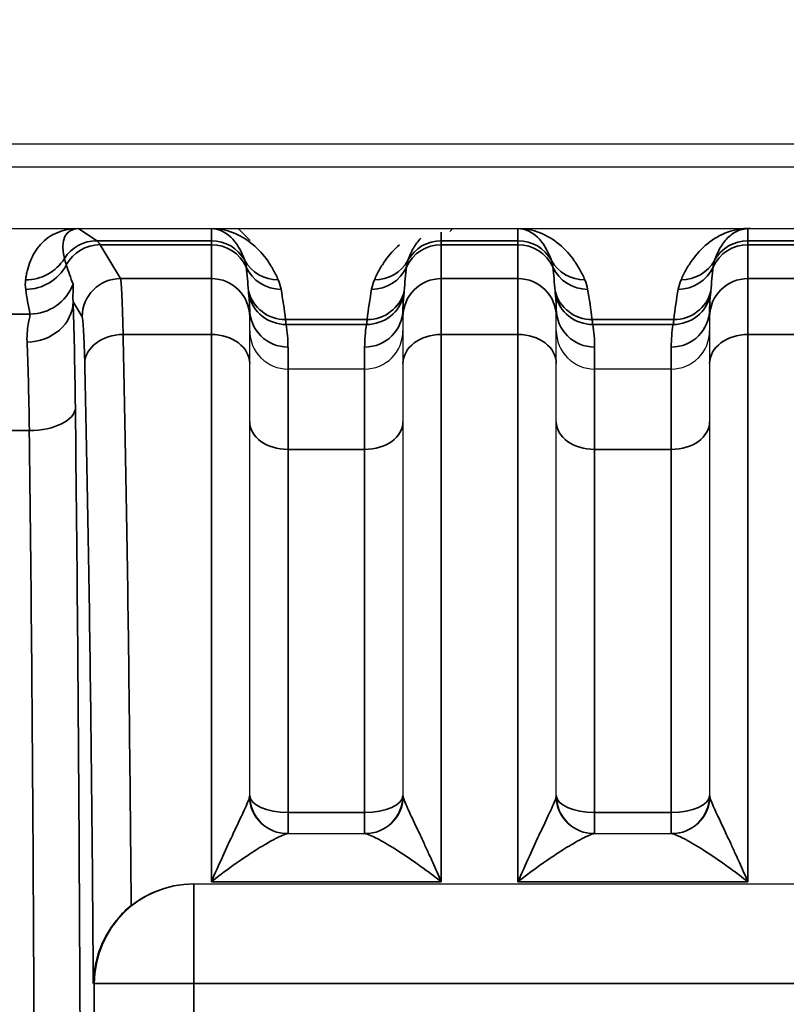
# Model space of a CAD drawing. Header units: millimetres. Extents: x 399 to 6233, y -1870 to 1602.
# Tile 575 of 656: x 5375 to 5385, y 319 to 332. Entities that reach past the tile are written whole.
import ezdxf

# ---------------------------------------------------------------- set-up
doc = ezdxf.new("R2010")
doc.units = ezdxf.units.MM
for name, color, linetype, lineweight in [('AM_5', 3, 'Continuous', 25), ('可見 (ISO)', 7, 'Continuous', 25), ('窄部可見 (ISO)', 7, 'Continuous', 35)]:
    doc.layers.add(name, color=color, linetype=linetype, lineweight=lineweight)
doc.styles.add('尺寸標註', font='romans.shx', dxfattribs={"bigfont": 'CHINESET.SHX'})
doc.dimstyles.new('CNS1$0', dxfattribs={"dimtxt": 2.5, "dimasz": 2.5, "dimexe": 1, "dimexo": 1, "dimgap": 1.5, "dimtad": 1, "dimtoh": 1, "dimdec": 1, "dimdsep": 46, "dimtxsty": '尺寸標註', "dimcen": 0, "dimclrd": 2, "dimclre": 2, "dimclrt": 1, "dimadec": 0, "dimazin": 2, "dimtp": 0.1, "dimtm": 0.1, "dimtfac": 0.71, "dimtdec": 1, "dimtmove": 0, "dimatfit": 0, "dimfxl": 0, "dimlwd": 13, "dimlwe": 13, "dimarcsym": 0})

# ---------------------------------------------------------------- blocks, each defined once
blk = doc.blocks.new('*D297')
at = {"layer": 'AM_5', "color": 2, "lineweight": 13}
for p, q in [((5339.611, 314.595), (5339.611, 341.186)), ((5500.331, 319.807), (5500.331, 341.186)), ((5342.111, 340.186), (5497.831, 340.186))]:
    blk.add_line(p, q, dxfattribs=at)
at = {"layer": 'AM_5', "color": 2, "lineweight": -2}
for points in [[(5342.111, 340.603), (5342.111, 339.77), (5339.611, 340.186)], [(5497.831, 340.603), (5497.831, 339.77), (5500.331, 340.186)]]:
    blk.add_solid(points, dxfattribs=at)
at = {"layer": 'Defpoints', "color": 0, "lineweight": -2}
for p in [(5500.331, 340.186), (5500.331, 318.807), (5339.611, 313.595)]:
    blk.add_point(p, dxfattribs=at)
at = {"layer": 'AM_5', "color": 1, "insert": (5419.971, 342.936), "char_height": 2.5, "attachment_point": 5, "style": '尺寸標註'}
blk.add_mtext('160.7', dxfattribs=at)

msp = doc.modelspace()

# ---------------------------------------------------------------- linework, layer by layer
at = {"layer": '可見 (ISO)'}
for p, q in [((5464.311, 330.095), (5351.311, 330.095)), ((5460.061, 329.795), (5355.561, 329.795)), ((5355.561, 328.995), (5460.061, 328.995)), ((5377.567, 328.839), (5377.411, 328.995)), ((5380.174, 328.958), (5380.211, 328.995)), ((5377.561, 327.944), (5377.561, 327.842)), ((5379.561, 327.842), (5379.561, 327.944)), ((5381.561, 327.944), (5381.561, 327.842)), ((5383.561, 327.842), (5383.561, 327.944)), ((5377.561, 327.234), (5377.561, 327.842)), ((5379.561, 327.842), (5379.561, 327.234)), ((5381.561, 327.234), (5381.561, 327.842)), ((5383.561, 327.842), (5383.561, 327.234)), ((5377.561, 321.595), (5377.561, 327.234)), ((5379.061, 327.161), (5378.061, 327.161)), ((5379.561, 327.234), (5379.561, 321.595)), ((5381.561, 321.595), (5381.561, 327.234)), ((5383.061, 327.161), (5382.061, 327.161)), ((5383.561, 327.234), (5383.561, 321.595)), ((5378.055, 321.095), (5379.067, 321.095)), ((5382.055, 321.095), (5383.067, 321.095)), ((5376.822, 320.439), (5376.834, 320.439)), ((5376.834, 320.439), (5388.288, 320.439))]:
    msp.add_line(p, q, dxfattribs=at)
for centre, radius, start, end in [((5379.146, 324.095), 3, 237.9294, 237.9303), ((5378.061, 321.595), 0.5, 180, 270), ((5379.061, 321.595), 0.5, 270, 0), ((5382.061, 321.595), 0.5, 180, 270), ((5383.061, 321.595), 0.5, 270, 0), ((5379.146, 324.095), 3, 281.5801, 281.5804)]:
    msp.add_arc(centre, radius, start, end, dxfattribs=at)
msp.add_ellipse((5384.094, 328.994), major_axis=(0.0445, 0), ratio=0.011575, start_param=1.588559, end_param=2.388366, dxfattribs=at)
for points, knots in [([(5375.292, 328.995), (5375.299, 328.995), (5375.306, 328.995), (5375.313, 328.995), (5375.319, 328.995), (5375.324, 328.995), (5375.328, 328.995)], [0.00000000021, 0.00000000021, 0.00000000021, 0.00000000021, 0.00002113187, 0.00002113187, 0.00002113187, 0.0000394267, 0.0000394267, 0.0000394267, 0.0000394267]), ([(5377.061, 328.995), (5377.066, 328.995), (5377.071, 328.995), (5377.077, 328.995), (5377.082, 328.995), (5377.088, 328.995), (5377.093, 328.995)], [-0.00000448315, -0.00000448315, -0.00000448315, -0.00000448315, 0.00001417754, 0.00001417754, 0.00001417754, 0.00002981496, 0.00002981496, 0.00002981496, 0.00002981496]), ([(5381.061, 328.995), (5381.066, 328.995), (5381.071, 328.995), (5381.077, 328.995), (5381.082, 328.995), (5381.088, 328.995), (5381.093, 328.995)], [-0.00000448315, -0.00000448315, -0.00000448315, -0.00000448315, 0.00001417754, 0.00001417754, 0.00001417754, 0.00002981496, 0.00002981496, 0.00002981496, 0.00002981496]), ([(5377.561, 327.66), (5377.561, 327.529), (5377.615, 327.399), (5377.708, 327.307), (5377.8, 327.215), (5377.929, 327.161), (5378.061, 327.161)], [-0.0000151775, -0.0000151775, -0.0000151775, -0.0000151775, 0.0003793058, 0.0003793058, 0.0003793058, 0.0007737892, 0.0007737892, 0.0007737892, 0.0007737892]), ([(5379.061, 327.161), (5379.193, 327.161), (5379.322, 327.215), (5379.415, 327.307), (5379.507, 327.399), (5379.561, 327.53), (5379.561, 327.66)], [0, 0, 0, 0, 0.0003907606, 0.0003907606, 0.0003907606, 0.0007815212, 0.0007815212, 0.0007815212, 0.0007815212]), ([(5381.561, 327.66), (5381.561, 327.529), (5381.615, 327.399), (5381.708, 327.307), (5381.8, 327.215), (5381.929, 327.161), (5382.061, 327.161)], [-0.0000151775, -0.0000151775, -0.0000151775, -0.0000151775, 0.0003793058, 0.0003793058, 0.0003793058, 0.0007737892, 0.0007737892, 0.0007737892, 0.0007737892]), ([(5383.061, 327.161), (5383.193, 327.161), (5383.322, 327.215), (5383.415, 327.307), (5383.507, 327.399), (5383.561, 327.53), (5383.561, 327.66)], [0, 0, 0, 0, 0.0003907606, 0.0003907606, 0.0003907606, 0.0007815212, 0.0007815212, 0.0007815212, 0.0007815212]), ([(5376.015, 320.156), (5376.106, 320.229), (5376.21, 320.292), (5376.482, 320.406), (5376.657, 320.439), (5376.822, 320.439)], [-0.08439113, -0.08439113, -0.08439113, -0.08439113, -0.04960186, -0.04960186, 0, 0, 0, 0]), ([(5376.015, 320.156), (5375.945, 320.101), (5375.88, 320.037), (5375.753, 319.883), (5375.695, 319.791), (5375.607, 319.606), (5375.575, 319.513), (5375.533, 319.328), (5375.522, 319.236), (5375.521, 319.143), (5375.521, 319.141), (5375.521, 319.139)], [0.0000025, 0.0000025, 0.0000025, 0.0000025, 0.0273791, 0.0273791, 0.0597, 0.0597, 0.089653, 0.089653, 0.1184213, 0.1184213, 0.1189519, 0.1189519, 0.1189519, 0.1189519])]:
    msp.add_open_spline(points, degree=3, knots=knots, dxfattribs=at)
at = {"layer": '窄部可見 (ISO)'}
for p, q in [((5375.328, 328.995), (5375.567, 328.836)), ((5377.061, 328.836), (5377.061, 328.995)), ((5381.061, 328.836), (5381.061, 328.995)), ((5384.061, 328.995), (5384.061, 328.836)), ((5375.567, 328.836), (5377.061, 328.836)), ((5377.061, 328.836), (5377.061, 328.784)), ((5380.061, 328.95), (5380.061, 328.836)), ((5380.061, 328.836), (5381.061, 328.836)), ((5380.061, 328.784), (5380.061, 328.836)), ((5381.061, 328.836), (5381.061, 328.784)), ((5384.061, 328.836), (5385.061, 328.836)), ((5384.061, 328.784), (5384.061, 328.836)), ((5377.061, 328.784), (5375.61, 328.784)), ((5375.61, 328.784), (5375.876, 328.341)), ((5377.061, 328.341), (5377.061, 328.784)), ((5381.061, 328.784), (5380.061, 328.784)), ((5380.061, 328.784), (5380.061, 328.341)), ((5381.061, 328.341), (5381.061, 328.784)), ((5385.061, 328.784), (5384.061, 328.784)), ((5384.061, 328.784), (5384.061, 328.341)), ((5375.876, 328.341), (5377.061, 328.341)), ((5377.061, 328.341), (5377.061, 327.613)), ((5380.061, 328.341), (5381.061, 328.341)), ((5380.061, 327.613), (5380.061, 328.341)), ((5381.061, 328.341), (5381.061, 327.613)), ((5384.061, 328.341), (5385.061, 328.341)), ((5384.061, 327.613), (5384.061, 328.341)), ((5375.376, 327.842), (5375.257, 328.04)), ((5374.427, 327.879), (5374.695, 327.879)), ((5378.028, 327.807), (5379.095, 327.807)), ((5382.028, 327.807), (5383.095, 327.807)), ((5379.084, 327.743), (5378.038, 327.743)), ((5383.084, 327.743), (5382.038, 327.743)), ((5377.061, 327.613), (5375.909, 327.613)), ((5377.061, 327.613), (5377.061, 320.466)), ((5381.061, 327.613), (5380.061, 327.613)), ((5380.061, 320.466), (5380.061, 327.613)), ((5381.061, 327.613), (5381.061, 320.466)), ((5385.061, 327.613), (5384.061, 327.613)), ((5384.061, 320.466), (5384.061, 327.613)), ((5378.061, 327.448), (5378.061, 327.161)), ((5379.061, 327.161), (5379.061, 327.448)), ((5382.061, 327.448), (5382.061, 327.161)), ((5383.061, 327.161), (5383.061, 327.448)), ((5378.061, 326.11), (5378.061, 327.161)), ((5379.061, 327.161), (5379.061, 326.11)), ((5382.061, 326.11), (5382.061, 327.161)), ((5383.061, 327.161), (5383.061, 326.11)), ((5374.687, 326.357), (5374.435, 326.357)), ((5379.061, 326.11), (5378.061, 326.11)), ((5378.061, 321.37), (5378.061, 326.11)), ((5379.061, 326.11), (5379.061, 321.37)), ((5383.061, 326.11), (5382.061, 326.11)), ((5382.061, 321.37), (5382.061, 326.11)), ((5383.061, 326.11), (5383.061, 321.37)), ((5378.061, 321.37), (5379.061, 321.37)), ((5378.061, 321.37), (5378.061, 321.095)), ((5379.061, 321.37), (5379.061, 321.095)), ((5382.061, 321.37), (5383.061, 321.37)), ((5382.061, 321.37), (5382.061, 321.095)), ((5383.061, 321.37), (5383.061, 321.095)), ((5376.834, 320.439), (5376.834, 319.139)), ((5380.061, 320.466), (5377.061, 320.466)), ((5384.061, 320.466), (5381.061, 320.466)), ((5375.534, 319.139), (5375.521, 319.139)), ((5375.534, 308.05), (5375.534, 319.139)), ((5375.534, 319.139), (5376.834, 319.139)), ((5388.288, 319.139), (5376.834, 319.139)), ((5376.834, 319.139), (5376.834, 308.05))]:
    msp.add_line(p, q, dxfattribs=at)
for centre, major_axis, ratio, start_param, end_param in [((5375.842, 328.152), (0.641, -0.802), 0.399262, 2.832426, 3.839089), ((5377.061, 328.183), (0, -0.811), 0.616376, 2.081653, 3.141593), ((5381.061, 328.183), (0, -0.811), 0.616376, 2.081653, 3.141593), ((5375.567, 328.336), (0.277, 0.416), 0.999683, 0.588111, 1.594775), ((5375.538, 228.802), (0, 100.043), 0.020838, 6.248286, 6.269226), ((5377.061, 328.336), (0.5, 0), 0.999903, 0.510856, 1.570796), ((5380.061, 328.336), (0.5, 0), 0.999903, 1.570796, 2.630736), ((5381.061, 328.336), (0.5, 0), 0.999903, 0.510856, 1.570796), ((5384.061, 328.336), (0.5, 0), 0.999903, 1.570796, 2.630736), ((5375.61, 328.285), (0.429, 0.257), 0.999172, 1.030857, 2.112865), ((5377.061, 328.285), (0.5, 0), 0.999391, 0.430108, 1.570796), ((5380.061, 328.285), (0.5, 0), 0.999391, 1.570796, 2.711485), ((5381.061, 328.285), (0.5, 0), 0.999391, 0.430108, 1.570796), ((5384.061, 328.285), (0.5, 0), 0.999391, 1.570796, 2.711485), ((5374.637, 328.923), (-0.595, 0.075), 0.998245, 1.696485, 2.702846), ((5377.933, 328.824), (-0.46, -0.197), 0.997957, 0.107065, 1.167568), ((5379.189, 328.824), (0.46, -0.197), 0.997957, 5.115617, 6.17612), ((5381.933, 328.824), (-0.46, -0.197), 0.997957, 0.107065, 1.167568), ((5383.189, 328.824), (0.46, -0.197), 0.997957, 5.115617, 6.17612), ((5374.639, 328.8), (-0.594, -0.083), 0.998238, 1.431986, 2.513646), ((5376.063, 327.529), (1.006, -2.097), 0.194686, 4.130256, 4.260833), ((5377.061, 327.676), (0, -1.961), 0.255034, 1.830009, 2.000904), ((5377.97, 328.701), (-0.492, -0.092), 0.998212, 0.245949, 1.386768), ((5379.152, 328.701), (0.492, -0.092), 0.998212, 4.896417, 6.037237), ((5380.061, 327.676), (0, -1.961), 0.255034, 4.282281, 4.453176), ((5381.061, 327.676), (0, -1.961), 0.255034, 1.830009, 2.000904), ((5381.97, 328.701), (-0.492, -0.092), 0.998212, 0.245949, 1.386768), ((5383.152, 328.701), (0.492, -0.092), 0.998212, 4.896417, 6.037237), ((5384.061, 327.676), (0, -1.961), 0.255034, 4.282281, 4.453176), ((5375.876, 327.842), (0.429, 0.257), 0.999172, 1.030857, 2.600922), ((5375.878, 325.811), (0.003, -2.532), 0.018707, 2.362393, 3.10415), ((5377.061, 327.842), (0.5, 0), 0.999391, 0, 1.570796), ((5380.061, 327.842), (-0.5, 0), 0.999391, 4.712389, 6.283185), ((5381.061, 327.842), (0.5, 0), 0.999391, 0, 1.570796), ((5384.061, 327.842), (-0.5, 0), 0.999391, 4.712389, 6.283185), ((5375.416, 327.446), (-0.587, 1.898), 0.297416, 1.071506, 1.249581), ((5374.695, 328.478), (-0.588, -0.12), 0.998201, 1.369933, 2.582126), ((5377.509, 327.573), (-0.126, 1.734), 0.309252, 4.825328, 5.06132), ((5379.613, 327.573), (0.126, 1.734), 0.309252, 1.221866, 1.457857), ((5381.509, 327.573), (-0.126, 1.734), 0.309252, 4.825328, 5.06132), ((5383.613, 327.573), (0.126, 1.734), 0.309252, 1.221866, 1.457857), ((5378.028, 328.306), (-0.497, -0.054), 0.998252, 0.151951, 1.463611), ((5377.061, 327.944), (0, -0.876), 0.570857, 1.570796, 1.786892), ((5378.038, 328.239), (-0.494, -0.079), 0.99169, 0.058198, 1.413837), ((5379.084, 328.239), (0.494, -0.079), 0.99169, 4.869348, 6.224987), ((5379.095, 328.306), (0.497, -0.054), 0.998252, 4.819575, 6.131234), ((5380.061, 327.944), (0, -0.876), 0.570857, 4.496293, 4.712389), ((5382.028, 328.306), (-0.497, -0.054), 0.998252, 0.151951, 1.463611), ((5381.061, 327.944), (0, -0.876), 0.570857, 1.570796, 1.786892), ((5382.038, 328.239), (-0.494, -0.079), 0.99169, 0.058198, 1.413837), ((5383.084, 328.239), (0.494, -0.079), 0.99169, 4.869348, 6.224987), ((5383.095, 328.306), (0.497, -0.054), 0.998252, 4.819575, 6.131234), ((5384.061, 327.944), (0, -0.876), 0.570857, 4.496293, 4.712389), ((5374.657, 328.04), (0.6, 0.023), 0.876399, 4.678969, 6.239685), ((5375.231, 325.363), (0.007, -3.096), 0.02085, 2.000085, 2.615317), ((5378.061, 327.944), (-0.5, 0), 0.991894, 0, 1.570796), ((5379.061, 327.944), (0.5, 0), 0.991894, 4.712389, 6.283185), ((5382.061, 327.944), (-0.5, 0), 0.991894, 0, 1.570796), ((5383.061, 327.944), (0.5, 0), 0.991894, 4.712389, 6.283185), ((5375.378, 325.733), (-0.003, 2.11), 0.022449, 5.503973, 6.245732), ((5377.556, 327.522), (-0.052, 0.974), 0.515671, 4.608661, 4.913273), ((5379.566, 327.522), (0.052, 0.974), 0.515671, 1.369912, 1.674524), ((5381.556, 327.522), (-0.052, 0.974), 0.515671, 4.608661, 4.913273), ((5383.566, 327.522), (0.052, 0.974), 0.515671, 1.369912, 1.674524), ((5375.909, 327.234), (-0.5, -0.012), 0.756341, 4.694068, 6.251166), ((5377.061, 327.234), (0.5, 0), 0.756436, 0, 1.570796), ((5380.061, 327.234), (-0.5, 0), 0.756436, 4.712389, 6.283185), ((5381.061, 327.234), (0.5, 0), 0.756436, 0, 1.570796), ((5384.061, 327.234), (-0.5, 0), 0.756436, 4.712389, 6.283185), ((5374.631, 325.283), (-0.007, 2.58), 0.02502, 5.141663, 5.756891), ((5374.687, 326.652), (0.6, 0.007), 0.49083, 4.706597, 6.259146), ((5378.061, 326.472), (-0.5, 0), 0.722416, 0, 1.570796), ((5379.061, 326.472), (0.5, 0), 0.722416, 4.712389, 6.283185), ((5382.061, 326.472), (-0.5, 0), 0.722416, 0, 1.570796), ((5383.061, 326.472), (0.5, 0), 0.722416, 4.712389, 6.283185), ((5374.201, 313.595), (0, 26), 0.02143, 4.712389, 5.225461), ((5378.055, 321.595), (0, -0.5), 0.995128, 4.760791, 6.283185), ((5378.061, 321.595), (-0.5, 0), 0.448818, 0, 1.570796), ((5379.061, 321.595), (0.5, 0), 0.448818, 4.712389, 6.283185), ((5379.067, 321.595), (0, -0.5), 0.995128, 0, 1.522394), ((5382.055, 321.595), (0, -0.5), 0.995128, 4.760791, 6.283185), ((5382.061, 321.595), (-0.5, 0), 0.448818, 0, 1.570796), ((5383.061, 321.595), (0.5, 0), 0.448818, 4.712389, 6.283185), ((5383.067, 321.595), (0, -0.5), 0.995128, 0, 1.522394), ((5376.834, 319.139), (0, 1.3), 0.999781, 0, 1.570796)]:
    msp.add_ellipse(centre, major_axis=major_axis, ratio=ratio, start_param=start_param, end_param=end_param, dxfattribs=at)
for points, knots in [([(5374.637, 328.324), (5374.64, 328.347), (5374.644, 328.37), (5374.648, 328.391), (5374.652, 328.412), (5374.656, 328.433), (5374.662, 328.453), (5374.672, 328.494), (5374.685, 328.534), (5374.701, 328.573), (5374.733, 328.653), (5374.778, 328.727), (5374.834, 328.789), (5374.894, 328.854), (5374.967, 328.906), (5375.048, 328.941), (5375.091, 328.96), (5375.137, 328.973), (5375.184, 328.982), (5375.22, 328.989), (5375.256, 328.993), (5375.292, 328.995)], [5.2774615, 5.2774615, 5.2774615, 5.2774615, 5.3361469, 5.3361469, 5.3361469, 5.3948827, 5.3948827, 5.3948827, 5.5128985, 5.5128985, 5.5128985, 5.7541006, 5.7541006, 5.7541006, 6.0094082, 6.0094082, 6.0094082, 6.1463346, 6.1463346, 6.1463346, 6.2510171, 6.2510171, 6.2510171, 6.2510171]), ([(5377.093, 328.995), (5377.129, 328.993), (5377.166, 328.989), (5377.204, 328.982), (5377.252, 328.973), (5377.301, 328.959), (5377.349, 328.94), (5377.438, 328.905), (5377.525, 328.852), (5377.602, 328.787), (5377.676, 328.725), (5377.741, 328.651), (5377.796, 328.574), (5377.809, 328.555), (5377.822, 328.535), (5377.834, 328.516), (5377.847, 328.496), (5377.858, 328.477), (5377.869, 328.456), (5377.892, 328.416), (5377.914, 328.372), (5377.933, 328.325)], [3.173291, 3.173291, 3.173291, 3.173291, 3.287215, 3.287215, 3.287215, 3.430226, 3.430226, 3.430226, 3.695724, 3.695724, 3.695724, 3.948724, 3.948724, 3.948724, 4.011508, 4.011508, 4.011508, 4.074452, 4.074452, 4.074452, 4.201533, 4.201533, 4.201533, 4.201533]), ([(5381.093, 328.995), (5381.129, 328.993), (5381.166, 328.989), (5381.204, 328.982), (5381.252, 328.973), (5381.301, 328.959), (5381.349, 328.94), (5381.438, 328.905), (5381.525, 328.852), (5381.602, 328.787), (5381.676, 328.725), (5381.741, 328.651), (5381.796, 328.574), (5381.809, 328.555), (5381.822, 328.535), (5381.834, 328.516), (5381.847, 328.496), (5381.858, 328.477), (5381.869, 328.456), (5381.892, 328.416), (5381.914, 328.372), (5381.933, 328.325)], [3.173291, 3.173291, 3.173291, 3.173291, 3.287215, 3.287215, 3.287215, 3.430226, 3.430226, 3.430226, 3.695724, 3.695724, 3.695724, 3.948724, 3.948724, 3.948724, 4.011508, 4.011508, 4.011508, 4.074452, 4.074452, 4.074452, 4.201533, 4.201533, 4.201533, 4.201533]), ([(5383.189, 328.325), (5383.209, 328.373), (5383.232, 328.419), (5383.256, 328.461), (5383.267, 328.482), (5383.279, 328.502), (5383.292, 328.522), (5383.304, 328.541), (5383.318, 328.561), (5383.332, 328.581), (5383.388, 328.659), (5383.455, 328.734), (5383.532, 328.796), (5383.613, 328.862), (5383.703, 328.915), (5383.795, 328.948), (5383.845, 328.966), (5383.895, 328.979), (5383.945, 328.986), (5383.973, 328.991), (5384.002, 328.994), (5384.029, 328.995)], [5.223245, 5.223245, 5.223245, 5.223245, 5.354552, 5.354552, 5.354552, 5.419355, 5.419355, 5.419355, 5.483883, 5.483883, 5.483883, 5.743378, 5.743378, 5.743378, 6.016313, 6.016313, 6.016313, 6.164539, 6.164539, 6.164539, 6.251487, 6.251487, 6.251487, 6.251487]), ([(5384.061, 328.995), (5384.042, 328.995), (5384.023, 328.993), (5384.003, 328.989), (5383.978, 328.984), (5383.953, 328.977), (5383.928, 328.965), (5383.882, 328.945), (5383.837, 328.912), (5383.796, 328.872), (5383.758, 328.833), (5383.724, 328.786), (5383.696, 328.738), (5383.689, 328.726), (5383.683, 328.714), (5383.676, 328.701), (5383.67, 328.689), (5383.664, 328.677), (5383.658, 328.664), (5383.646, 328.638), (5383.635, 328.61), (5383.625, 328.58)], [0, 0, 0, 0, 0.118718, 0.118718, 0.118718, 0.265807, 0.265807, 0.265807, 0.538343, 0.538343, 0.538343, 0.79846, 0.79846, 0.79846, 0.863202, 0.863202, 0.863202, 0.928222, 0.928222, 0.928222, 1.05994, 1.05994, 1.05994, 1.05994]), ([(5379.794, 328.869), (5379.757, 328.831), (5379.724, 328.785), (5379.696, 328.738), (5379.689, 328.726), (5379.683, 328.714), (5379.676, 328.701), (5379.67, 328.689), (5379.664, 328.677), (5379.658, 328.664), (5379.646, 328.638), (5379.635, 328.61), (5379.625, 328.58)], [0.5439328, 0.5439328, 0.5439328, 0.5439328, 0.7984602, 0.7984602, 0.7984602, 0.8632018, 0.8632018, 0.8632018, 0.9282225, 0.9282225, 0.9282225, 1.05994, 1.05994, 1.05994, 1.05994]), ([(5379.189, 328.325), (5379.209, 328.373), (5379.232, 328.419), (5379.256, 328.461), (5379.267, 328.482), (5379.279, 328.502), (5379.292, 328.522), (5379.304, 328.541), (5379.318, 328.561), (5379.332, 328.581), (5379.384, 328.653), (5379.445, 328.723), (5379.515, 328.782)], [5.2232453, 5.2232453, 5.2232453, 5.2232453, 5.3545516, 5.3545516, 5.3545516, 5.4193546, 5.4193546, 5.4193546, 5.4838829, 5.4838829, 5.4838829, 5.724333, 5.724333, 5.724333, 5.724333]), ([(5375.144, 328.603), (5375.147, 328.591), (5375.15, 328.579), (5375.154, 328.566), (5375.159, 328.551), (5375.164, 328.536), (5375.169, 328.519)], [0, 0, 0, 0, 0.001000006, 0.001000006, 0.001000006, 0.00208995, 0.00208995, 0.00208995, 0.00208995]), ([(5377.516, 328.493), (5377.514, 328.509), (5377.511, 328.523), (5377.509, 328.537), (5377.506, 328.553), (5377.502, 328.567), (5377.497, 328.58)], [0, 0, 0, 0, 0.001000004, 0.001000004, 0.001000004, 0.00208903, 0.00208903, 0.00208903, 0.00208903]), ([(5379.625, 328.58), (5379.621, 328.568), (5379.617, 328.555), (5379.614, 328.541), (5379.611, 328.526), (5379.609, 328.51), (5379.607, 328.493)], [0, 0, 0, 0, 0.001000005, 0.001000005, 0.001000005, 0.002089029, 0.002089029, 0.002089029, 0.002089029]), ([(5381.516, 328.493), (5381.514, 328.509), (5381.511, 328.523), (5381.509, 328.537), (5381.506, 328.553), (5381.502, 328.567), (5381.497, 328.58)], [0, 0, 0, 0, 0.001000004, 0.001000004, 0.001000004, 0.00208903, 0.00208903, 0.00208903, 0.00208903]), ([(5383.625, 328.58), (5383.621, 328.568), (5383.617, 328.555), (5383.614, 328.541), (5383.611, 328.526), (5383.609, 328.51), (5383.607, 328.493)], [0, 0, 0, 0, 0.001000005, 0.001000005, 0.001000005, 0.002089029, 0.002089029, 0.002089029, 0.002089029]), ([(5375.257, 328.268), (5375.261, 328.257), (5375.26, 328.232), (5375.258, 328.195), (5375.258, 328.194), (5375.258, 328.193), (5375.258, 328.192), (5375.256, 328.155), (5375.252, 328.105), (5375.257, 328.04)], [0, 0, 0, 0, 0.000774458, 0.000774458, 0.000774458, 0.000793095, 0.000793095, 0.000793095, 0.001548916, 0.001548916, 0.001548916, 0.001548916]), ([(5377.549, 328.132), (5377.548, 328.142), (5377.547, 328.152), (5377.546, 328.16), (5377.545, 328.167), (5377.545, 328.173), (5377.544, 328.178)], [0, 0, 0, 0, 0.0003830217, 0.0003830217, 0.0003830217, 0.0007195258, 0.0007195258, 0.0007195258, 0.0007195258]), ([(5379.578, 328.178), (5379.577, 328.173), (5379.577, 328.167), (5379.576, 328.16), (5379.575, 328.152), (5379.574, 328.142), (5379.573, 328.132)], [0, 0, 0, 0, 0.0003365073, 0.0003365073, 0.0003365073, 0.0007195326, 0.0007195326, 0.0007195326, 0.0007195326]), ([(5381.549, 328.132), (5381.548, 328.142), (5381.547, 328.152), (5381.546, 328.16), (5381.545, 328.167), (5381.545, 328.173), (5381.544, 328.178)], [0, 0, 0, 0, 0.0003830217, 0.0003830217, 0.0003830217, 0.0007195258, 0.0007195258, 0.0007195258, 0.0007195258]), ([(5383.578, 328.178), (5383.577, 328.173), (5383.577, 328.167), (5383.576, 328.16), (5383.575, 328.152), (5383.574, 328.142), (5383.573, 328.132)], [0, 0, 0, 0, 0.0003365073, 0.0003365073, 0.0003365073, 0.0007195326, 0.0007195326, 0.0007195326, 0.0007195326]), ([(5374.657, 327.514), (5374.652, 327.622), (5374.666, 327.705), (5374.689, 327.828), (5374.698, 327.866), (5374.695, 327.879)], [0, 0, 0, 0, 0.000661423, 0.000661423, 0.001322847, 0.001322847, 0.001322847, 0.001322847]), ([(5378.028, 327.807), (5378.028, 327.801), (5378.03, 327.793), (5378.031, 327.783), (5378.033, 327.772), (5378.035, 327.759), (5378.038, 327.743)], [0, 0, 0, 0, 0.0003206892, 0.0003206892, 0.0003206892, 0.0006862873, 0.0006862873, 0.0006862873, 0.0006862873]), ([(5379.084, 327.743), (5379.087, 327.759), (5379.089, 327.772), (5379.091, 327.783), (5379.093, 327.793), (5379.094, 327.801), (5379.095, 327.807)], [0, 0, 0, 0, 0.0003655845, 0.0003655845, 0.0003655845, 0.0006862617, 0.0006862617, 0.0006862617, 0.0006862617]), ([(5382.028, 327.807), (5382.028, 327.801), (5382.03, 327.793), (5382.031, 327.783), (5382.033, 327.772), (5382.035, 327.759), (5382.038, 327.743)], [0, 0, 0, 0, 0.0003206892, 0.0003206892, 0.0003206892, 0.0006862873, 0.0006862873, 0.0006862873, 0.0006862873]), ([(5383.084, 327.743), (5383.087, 327.759), (5383.089, 327.772), (5383.091, 327.783), (5383.093, 327.793), (5383.094, 327.801), (5383.095, 327.807)], [0, 0, 0, 0, 0.0003655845, 0.0003655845, 0.0003655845, 0.0006862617, 0.0006862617, 0.0006862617, 0.0006862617]), ([(5375.909, 327.613), (5375.934, 326.516), (5375.958, 325.226), (5375.977, 323.806), (5375.992, 322.657), (5376.005, 321.424), (5376.015, 320.156)], [5.4253389, 5.4253389, 5.4253389, 5.4253389, 5.6994911, 5.6994911, 5.6994911, 5.9212639, 5.9212639, 5.9212639, 5.9212639]), ([(5375.521, 319.139), (5375.511, 320.67), (5375.496, 322.162), (5375.477, 323.53), (5375.458, 324.914), (5375.434, 326.169), (5375.409, 327.234)], [0.3125516, 0.3125516, 0.3125516, 0.3125516, 0.583573, 0.583573, 0.583573, 0.8578464, 0.8578464, 0.8578464, 0.8578464]), ([(5375.287, 326.652), (5375.31, 324.67), (5375.328, 322.544), (5375.34, 320.344), (5375.352, 318.144), (5375.358, 315.869), (5375.358, 313.595)], [5.7701132, 5.7701132, 5.7701132, 5.7701132, 6.0266493, 6.0266493, 6.0266493, 6.2831853, 6.2831853, 6.2831853, 6.2831853]), ([(5377.061, 320.466), (5377.161, 320.695), (5377.261, 320.914), (5377.352, 321.108), (5377.357, 321.119), (5377.362, 321.129), (5377.367, 321.14), (5377.407, 321.225), (5377.445, 321.306), (5377.478, 321.377), (5377.482, 321.386), (5377.486, 321.394), (5377.49, 321.403), (5377.506, 321.439), (5377.521, 321.473), (5377.534, 321.502), (5377.545, 321.529), (5377.554, 321.553), (5377.558, 321.571)], [-0.000007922, -0.000007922, -0.000007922, -0.000007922, 0.000792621, 0.000792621, 0.000792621, 0.000836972, 0.000836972, 0.000836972, 0.001192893, 0.001192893, 0.001192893, 0.001236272, 0.001236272, 0.001236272, 0.001422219, 0.001422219, 0.001422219, 0.001593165, 0.001593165, 0.001593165, 0.001593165]), ([(5379.564, 321.571), (5379.569, 321.553), (5379.578, 321.529), (5379.589, 321.502), (5379.601, 321.472), (5379.616, 321.439), (5379.632, 321.403), (5379.636, 321.394), (5379.64, 321.386), (5379.644, 321.377), (5379.677, 321.305), (5379.716, 321.224), (5379.755, 321.14), (5379.76, 321.129), (5379.765, 321.118), (5379.77, 321.108), (5379.793, 321.059), (5379.817, 321.009), (5379.84, 320.958), (5379.861, 320.913), (5379.882, 320.867), (5379.904, 320.82), (5379.919, 320.787), (5379.934, 320.753), (5379.949, 320.719), (5379.968, 320.678), (5379.986, 320.636), (5380.005, 320.594), (5380.024, 320.552), (5380.042, 320.509), (5380.061, 320.466)], [0, 0, 0, 0, 0.000170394, 0.000170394, 0.000170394, 0.00035746, 0.00035746, 0.00035746, 0.000401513, 0.000401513, 0.000401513, 0.000758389, 0.000758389, 0.000758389, 0.000803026, 0.000803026, 0.000803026, 0.001003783, 0.001003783, 0.001003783, 0.001179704, 0.001179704, 0.001179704, 0.001304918, 0.001304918, 0.001304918, 0.001455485, 0.001455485, 0.001455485, 0.001606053, 0.001606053, 0.001606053, 0.001606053]), ([(5381.061, 320.466), (5381.161, 320.695), (5381.261, 320.914), (5381.352, 321.108), (5381.357, 321.119), (5381.362, 321.129), (5381.367, 321.14), (5381.407, 321.225), (5381.445, 321.306), (5381.478, 321.377), (5381.482, 321.386), (5381.486, 321.394), (5381.49, 321.403), (5381.506, 321.439), (5381.521, 321.473), (5381.534, 321.502), (5381.545, 321.529), (5381.554, 321.553), (5381.558, 321.571)], [-0.000007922, -0.000007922, -0.000007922, -0.000007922, 0.000792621, 0.000792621, 0.000792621, 0.000836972, 0.000836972, 0.000836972, 0.001192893, 0.001192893, 0.001192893, 0.001236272, 0.001236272, 0.001236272, 0.001422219, 0.001422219, 0.001422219, 0.001593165, 0.001593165, 0.001593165, 0.001593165]), ([(5383.564, 321.571), (5383.569, 321.553), (5383.578, 321.529), (5383.589, 321.502), (5383.601, 321.472), (5383.616, 321.439), (5383.632, 321.403), (5383.636, 321.394), (5383.64, 321.386), (5383.644, 321.377), (5383.677, 321.305), (5383.716, 321.224), (5383.755, 321.14), (5383.76, 321.129), (5383.765, 321.118), (5383.77, 321.108), (5383.793, 321.059), (5383.817, 321.009), (5383.84, 320.958), (5383.861, 320.913), (5383.882, 320.867), (5383.904, 320.82), (5383.919, 320.787), (5383.934, 320.753), (5383.949, 320.719), (5383.968, 320.678), (5383.986, 320.636), (5384.005, 320.594), (5384.024, 320.552), (5384.042, 320.509), (5384.061, 320.466)], [0, 0, 0, 0, 0.000170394, 0.000170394, 0.000170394, 0.00035746, 0.00035746, 0.00035746, 0.000401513, 0.000401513, 0.000401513, 0.000758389, 0.000758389, 0.000758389, 0.000803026, 0.000803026, 0.000803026, 0.001003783, 0.001003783, 0.001003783, 0.001179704, 0.001179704, 0.001179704, 0.001304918, 0.001304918, 0.001304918, 0.001455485, 0.001455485, 0.001455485, 0.001606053, 0.001606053, 0.001606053, 0.001606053]), ([(5378.055, 321.095), (5378.046, 321.095), (5378.029, 321.09), (5378.006, 321.08), (5377.982, 321.071), (5377.952, 321.057), (5377.918, 321.04), (5377.912, 321.037), (5377.906, 321.034), (5377.899, 321.03), (5377.863, 321.011), (5377.822, 320.989), (5377.78, 320.964), (5377.745, 320.944), (5377.709, 320.922), (5377.673, 320.9), (5377.664, 320.894), (5377.655, 320.889), (5377.646, 320.883), (5377.601, 320.854), (5377.554, 320.823), (5377.506, 320.791), (5377.362, 320.695), (5377.211, 320.584), (5377.061, 320.466)], [0, 0, 0, 0, 0.000175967, 0.000175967, 0.000175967, 0.000359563, 0.000359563, 0.000359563, 0.000393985, 0.000393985, 0.000393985, 0.000590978, 0.000590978, 0.000590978, 0.000749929, 0.000749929, 0.000749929, 0.000787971, 0.000787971, 0.000787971, 0.000984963, 0.000984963, 0.000984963, 0.001575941, 0.001575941, 0.001575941, 0.001575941]), ([(5380.061, 320.466), (5379.986, 320.525), (5379.911, 320.582), (5379.837, 320.636), (5379.812, 320.654), (5379.787, 320.672), (5379.763, 320.69), (5379.757, 320.694), (5379.751, 320.698), (5379.746, 320.702), (5379.653, 320.767), (5379.562, 320.828), (5379.476, 320.883), (5379.467, 320.888), (5379.458, 320.894), (5379.45, 320.899), (5379.368, 320.95), (5379.29, 320.996), (5379.223, 321.03), (5379.216, 321.034), (5379.21, 321.037), (5379.204, 321.04), (5379.171, 321.057), (5379.141, 321.071), (5379.116, 321.08), (5379.093, 321.09), (5379.076, 321.095), (5379.067, 321.095)], [-0.000006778, -0.000006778, -0.000006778, -0.000006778, 0.000287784, 0.000287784, 0.000287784, 0.000385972, 0.000385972, 0.000385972, 0.000408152, 0.000408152, 0.000408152, 0.000778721, 0.000778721, 0.000778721, 0.000816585, 0.000816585, 0.000816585, 0.001171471, 0.001171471, 0.001171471, 0.001205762, 0.001205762, 0.001205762, 0.001389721, 0.001389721, 0.001389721, 0.00156422, 0.00156422, 0.00156422, 0.00156422]), ([(5382.055, 321.095), (5382.046, 321.095), (5382.029, 321.09), (5382.006, 321.08), (5381.982, 321.071), (5381.952, 321.057), (5381.918, 321.04), (5381.912, 321.037), (5381.906, 321.034), (5381.899, 321.03), (5381.863, 321.011), (5381.822, 320.989), (5381.78, 320.964), (5381.745, 320.944), (5381.709, 320.922), (5381.673, 320.9), (5381.664, 320.894), (5381.655, 320.889), (5381.646, 320.883), (5381.601, 320.854), (5381.554, 320.823), (5381.506, 320.791), (5381.362, 320.695), (5381.211, 320.584), (5381.061, 320.466)], [0, 0, 0, 0, 0.000175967, 0.000175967, 0.000175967, 0.000359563, 0.000359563, 0.000359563, 0.000393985, 0.000393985, 0.000393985, 0.000590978, 0.000590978, 0.000590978, 0.000749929, 0.000749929, 0.000749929, 0.000787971, 0.000787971, 0.000787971, 0.000984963, 0.000984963, 0.000984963, 0.001575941, 0.001575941, 0.001575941, 0.001575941]), ([(5384.061, 320.466), (5383.986, 320.525), (5383.911, 320.582), (5383.837, 320.636), (5383.812, 320.654), (5383.787, 320.672), (5383.763, 320.69), (5383.757, 320.694), (5383.751, 320.698), (5383.746, 320.702), (5383.653, 320.767), (5383.562, 320.828), (5383.476, 320.883), (5383.467, 320.888), (5383.458, 320.894), (5383.45, 320.899), (5383.368, 320.95), (5383.29, 320.996), (5383.223, 321.03), (5383.216, 321.034), (5383.21, 321.037), (5383.204, 321.04), (5383.171, 321.057), (5383.141, 321.071), (5383.116, 321.08), (5383.093, 321.09), (5383.076, 321.095), (5383.067, 321.095)], [-0.000006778, -0.000006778, -0.000006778, -0.000006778, 0.000287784, 0.000287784, 0.000287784, 0.000385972, 0.000385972, 0.000385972, 0.000408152, 0.000408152, 0.000408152, 0.000778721, 0.000778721, 0.000778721, 0.000816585, 0.000816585, 0.000816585, 0.001171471, 0.001171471, 0.001171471, 0.001205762, 0.001205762, 0.001205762, 0.001389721, 0.001389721, 0.001389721, 0.00156422, 0.00156422, 0.00156422, 0.00156422])]:
    msp.add_open_spline(points, degree=3, knots=knots, dxfattribs=at)
for points in [[(5374.639, 328.201), (5374.634, 328.242), (5374.632, 328.283), (5374.637, 328.324)], [(5377.933, 328.325), (5377.951, 328.284), (5377.962, 328.243), (5377.97, 328.202)], [(5379.152, 328.202), (5379.16, 328.243), (5379.171, 328.284), (5379.189, 328.325)], [(5381.933, 328.325), (5381.951, 328.284), (5381.962, 328.243), (5381.97, 328.202)], [(5383.152, 328.202), (5383.16, 328.243), (5383.171, 328.284), (5383.189, 328.325)], [(5377.558, 321.571), (5377.56, 321.579), (5377.561, 321.587), (5377.561, 321.595)], [(5379.561, 321.595), (5379.561, 321.587), (5379.562, 321.579), (5379.564, 321.571)], [(5381.558, 321.571), (5381.56, 321.579), (5381.561, 321.587), (5381.561, 321.595)], [(5383.561, 321.595), (5383.561, 321.587), (5383.562, 321.579), (5383.564, 321.571)]]:
    msp.add_open_spline(points, degree=3, dxfattribs=at)

# ---------------------------------------------------------------- dimensions: what is measured, and where the dimension line sits
at = {"layer": 'AM_5'}
dim = msp.add_linear_dim(base=(5500.331, 340.186), p1=(5339.611, 313.595), p2=(5500.331, 318.807), dimstyle='CNS1$0', override={"dimtdec": 3}, dxfattribs=at)
dim.commit()
dim.dimension.update_dxf_attribs({"geometry": '*D297', "text_midpoint": (5419.971, 342.936)})

doc.saveas('drawing.dxf')
